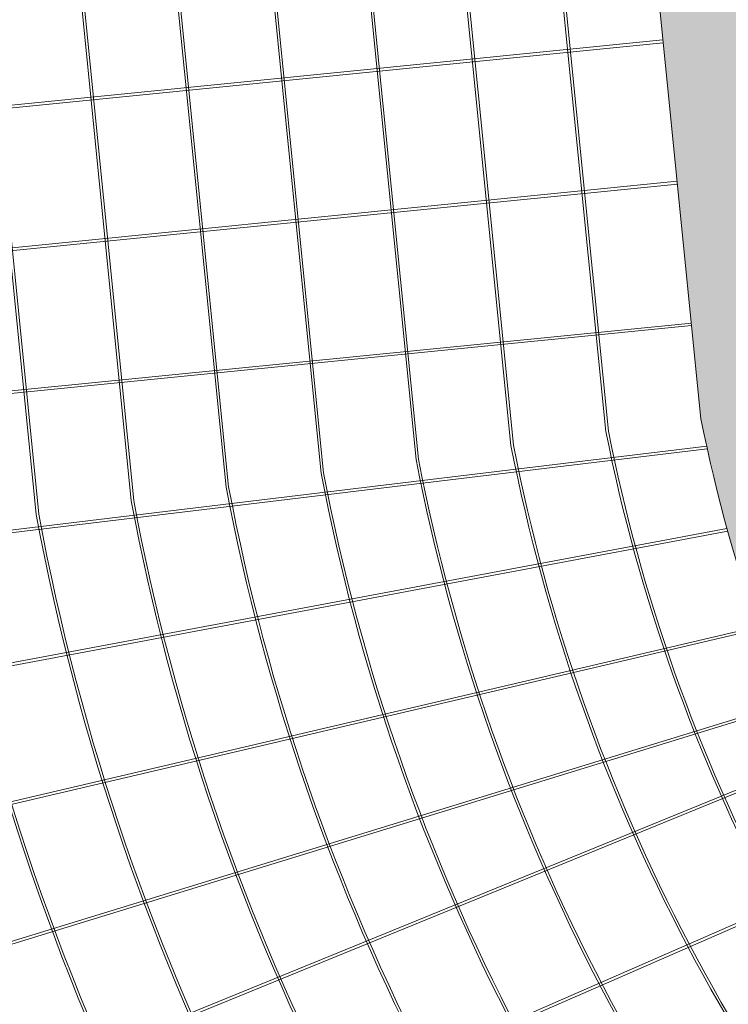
# Model space of a CAD drawing. Header units: metres. Extents: x 1285860 to 1560489, y -721344 to 834863.
# Tile 983 of 1056: x 1321721 to 1321731, y 790454 to 790468. Entities that reach past the tile are written whole.
import ezdxf

# ---------------------------------------------------------------- set-up
doc = ezdxf.new("R2010")
doc.units = ezdxf.units.M
doc.header["$LTSCALE"] = 0.2
doc.layers.get('0').update_dxf_attribs({"lineweight": 35})
for name, color, linetype, lineweight in [('!OIS-K-razm', 10, 'Continuous', 20), ('!OIS-K-s0.25', 10, 'Continuous', 20), ('!OIS-K-shtrih', 8, 'Continuous', 15)]:
    doc.layers.add(name, color=color, linetype=linetype, lineweight=lineweight)

# ---------------------------------------------------------------- blocks, each defined once
blk = doc.blocks.new('A$C5D72416D')
at = {"layer": '!OIS-K-s0.25'}
for points in [[(-3.410310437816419, 11.98381460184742, 0.4046972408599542), (-28.51220799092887, -14.25841302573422), (-25.86701789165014, -40.65195184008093, 0.1496443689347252), (-16.21274101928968, -59.32808102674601), (-15.57864827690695, -59.98584440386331), (-14.72289956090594, -60.81089530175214), (-13.84040660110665, -61.60235045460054), (-12.93207650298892, -62.36031806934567), (-11.99868461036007, -63.08479542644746), (-11.04089009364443, -63.77566045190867)], [(-3.339803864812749, 11.95063538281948, 0.4054506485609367), (-28.47644140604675, -14.25651989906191), (-25.8315621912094, -40.64695672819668, 0.1496350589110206), (-16.18707185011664, -59.30315894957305), (-15.55334507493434, -59.96054269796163), (-14.69853207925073, -60.78469144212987), (-13.81699450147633, -61.5752897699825), (-12.90963996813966, -62.3324433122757), (-11.97724472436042, -63.05614709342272), (-11.02046917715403, -63.74627712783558)], [(-1.061261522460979, 10.5892000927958, 0.4312152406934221), (-27.13510897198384, -14.18638078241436), (-24.50202597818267, -40.45911566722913, 0.149275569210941), (-15.2245103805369, -58.36854747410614), (-14.60447500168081, -59.01172872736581), (-13.78475151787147, -59.80204670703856), (-12.93904076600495, -60.56051409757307), (-12.06826991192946, -61.28713992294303), (-11.17324899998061, -61.98183460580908), (-10.25468480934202, -62.64440247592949), (-9.313193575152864, -63.27453511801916), (-8.34931296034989, -63.87180503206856)], [(-1.057650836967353, 10.55317290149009, 0.4312612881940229), (-27.09933776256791, -14.18453379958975), (-24.46657310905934, -40.45409230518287, 0.1492656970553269), (-15.19884295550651, -58.34362358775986), (-14.57917179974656, -58.98642702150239), (-13.76038403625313, -59.77584284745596), (-12.9156286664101, -60.53345341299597), (-12.0458333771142, -61.25926516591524), (-11.15180911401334, -61.95318627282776), (-10.23426389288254, -62.61501915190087), (-9.29381547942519, -63.24445384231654), (-8.331003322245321, -63.84106168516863)], [(-0.9221532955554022, 9.201187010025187, 0.4331048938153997), (-25.75782450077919, -14.11619897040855), (-23.13714629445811, -40.26515967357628, 0.1488840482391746), (-14.23634887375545, -57.40894220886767), (-13.63030172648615, -58.03761305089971), (-12.84660347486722, -58.79319811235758), (-12.03767493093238, -59.5186777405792), (-11.20446332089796, -60.21396177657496), (-10.34781338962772, -60.87887378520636), (-9.468479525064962, -61.51314449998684), (-8.567136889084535, -62.11640600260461), (-7.644391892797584, -62.68818617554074), (-6.700792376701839, -63.22790311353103), (-5.736837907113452, -63.73485926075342)], [(-0.9185372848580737, 9.165106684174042, 0.4331573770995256), (-25.72204826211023, -14.11440216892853), (-23.10169643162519, -40.26010631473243, 0.1488735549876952), (-14.21068330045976, -57.38401640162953), (-13.6049985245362, -58.01231134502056), (-12.82223599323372, -58.76699425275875), (-12.01426283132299, -59.49161705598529), (-11.18202678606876, -60.18608701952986), (-10.32637350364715, -60.85022545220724), (-9.44805860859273, -61.48376117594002), (-8.547758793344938, -62.08632472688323), (-7.62608225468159, -62.65744282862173), (-6.683578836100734, -63.19653282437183), (-5.72075028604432, -63.70289683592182)], [(-0.7828209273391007, 7.810937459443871, 0.435266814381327), (-24.38033786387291, -14.04803435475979), (-21.77238592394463, -40.07001318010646, 0.1484673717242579), (-13.24826085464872, -56.44926071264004), (-12.65612845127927, -57.06349737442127), (-11.90845543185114, -57.78434951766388), (-11.13630909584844, -58.47684138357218), (-10.34065672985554, -59.14078363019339), (-9.52237777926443, -59.7759129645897), (-8.682274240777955, -60.38188652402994), (-7.821080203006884, -60.9582768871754), (-6.939470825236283, -61.50456731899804), (-6.038071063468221, -62.02014698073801), (-5.117464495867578, -62.50430590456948), (-4.178202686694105, -62.95622960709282), (-3.220815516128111, -63.37499333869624), (-2.245822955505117, -63.75955605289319)], [(-0.7791985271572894, 7.77479337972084, 0.4353270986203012), (-24.34455612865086, -14.0462923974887), (-21.7369392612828, -40.06492789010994, 0.1484561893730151), (-13.2225972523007, -56.42433286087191), (-12.63082524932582, -57.03819566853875), (-11.88408795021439, -57.75814565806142), (-11.11289699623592, -58.44978069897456), (-10.31822019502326, -59.11290887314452), (-9.500937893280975, -59.74726463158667), (-8.661853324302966, -60.3525031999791), (-7.801702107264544, -60.92819561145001), (-6.921161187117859, -61.47382397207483), (-6.020857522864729, -61.98877669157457), (-5.101376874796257, -62.47234347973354), (-4.163273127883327, -62.92370998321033), (-3.207078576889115, -63.34195205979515), (-2.233315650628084, -63.7260297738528)], [(-0.6432180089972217, 6.417988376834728, 0.437760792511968), (-23.00262967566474, -13.98208036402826), (-20.40775272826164, -39.87359774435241, 0.1480227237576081), (-12.26025115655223, -55.48949797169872), (-11.68195517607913, -56.08938169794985), (-10.97030738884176, -56.77550092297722), (-10.23494326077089, -57.43500502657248), (-9.476850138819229, -58.06760548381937), (-8.696942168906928, -58.67295214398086), (-7.896068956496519, -59.250628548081), (-7.07502351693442, -59.8001477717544), (-6.234549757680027, -60.32094846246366), (-5.375349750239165, -60.81239084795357), (-4.498091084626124, -61.2737525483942), (-3.603414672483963, -61.70422408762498), (-2.691943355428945, -62.1029041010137), (-1.764291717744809, -62.46879430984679), (-0.8210775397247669, -62.80079443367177), (0.1370646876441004, -63.0976973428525), (1.109467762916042, -63.35818488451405), (2.095412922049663, -63.58082498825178), (3.094107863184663, -63.76407083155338)], [(-0.6395878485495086, 6.381766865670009, 0.4378306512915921), (-22.96684189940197, -13.98039868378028), (-20.37230948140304, -39.86847837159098, 0.1480107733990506), (-12.23458965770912, -55.46456793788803), (-11.65665197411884, -56.06407999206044), (-10.94593990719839, -56.74929706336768), (-10.21153116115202, -57.40794434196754), (-9.454413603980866, -58.03973072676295), (-8.675502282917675, -58.64430381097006), (-7.875648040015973, -59.22124522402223), (-7.055645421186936, -59.77006649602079), (-6.216240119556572, -60.29020511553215), (-5.358136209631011, -60.78102055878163), (-4.482003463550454, -61.24179012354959), (-3.588485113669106, -61.67170446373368), (-2.678206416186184, -62.06986282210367), (-1.751784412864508, -62.43526803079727), (-0.8098393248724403, -62.76682145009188), (0.146992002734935, -63.06331814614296), (1.118040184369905, -63.32344273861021), (2.102584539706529, -63.54576652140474), (3.099831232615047, -63.72874663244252)], [(-0.503284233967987, 5.021738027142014, 0.4406652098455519), (-21.62467723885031, -13.91856347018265), (-19.04325547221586, -39.67582591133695, 0.1475468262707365), (-11.27232516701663, -54.52964839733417), (-10.70778190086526, -55.11526602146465), (-10.03215934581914, -55.76665232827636), (-9.333577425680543, -56.39316866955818), (-8.613043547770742, -56.99442733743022), (-7.871506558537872, -57.5699913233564), (-7.109863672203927, -58.11937057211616), (-6.328966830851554, -58.642018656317), (-5.529628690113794, -59.1373296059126), (-4.712628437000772, -59.6046347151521), (-3.878717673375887, -60.04319919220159), (-3.028626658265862, -60.4522185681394), (-2.163071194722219, -60.83081486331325), (-1.282760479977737, -61.17803256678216), (-0.3884062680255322, -61.49283456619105), (0.5192663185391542, -61.7740982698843), (1.439505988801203, -62.02061226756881), (2.371520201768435, -62.23107401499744), (3.314457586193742, -62.40408916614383), (4.267387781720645, -62.53817333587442), (5.229239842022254, -62.63175341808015)], [(-0.4996445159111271, 4.985421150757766, 0.4407469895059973), (-21.58888278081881, -13.91694846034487), (-19.00781588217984, -39.67067005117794, 0.1475340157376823), (-11.24666591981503, -54.50471602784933), (-10.68247869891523, -55.08996431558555), (-10.0077918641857, -55.74044846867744), (-9.310165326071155, -56.36610798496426), (-8.590607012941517, -56.96655258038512), (-7.850066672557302, -57.54134299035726), (-7.089442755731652, -58.08998724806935), (-6.309588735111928, -58.61193738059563), (-5.5113190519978, -59.10658625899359), (-4.695414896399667, -59.57326442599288), (-3.86263005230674, -60.01123676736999), (-3.013697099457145, -60.4196989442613), (-2.149334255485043, -60.79777358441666), (-1.270253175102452, -61.14450628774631), (-0.3771680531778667, -61.45886158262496), (0.5291936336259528, -61.73971907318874), (1.448078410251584, -61.98587012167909), (2.37869181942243, -62.19601554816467), (3.320180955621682, -62.36876496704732), (4.271614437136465, -62.50263853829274), (5.231921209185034, -62.59606827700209)], [(-20.24645369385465, -13.85775167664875), (-17.67890397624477, -39.4765996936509, 0.1470358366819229), (-10.28448892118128, -53.56970572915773), (-9.733608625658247, -54.14115034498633), (-9.094011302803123, -54.75780373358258), (-8.432211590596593, -55.35133231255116), (-7.749236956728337, -55.92124919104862), (-7.0460709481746, -56.46703050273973), (-6.323658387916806, -56.98811259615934), (-5.582910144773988, -57.48388954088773), (-4.824707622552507, -57.95371074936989), (-4.049907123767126, -58.39687858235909), (-3.259344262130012, -58.81264583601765), (-2.453838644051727, -59.20021304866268), (-1.634199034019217, -59.55872562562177), (-0.8012292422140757, -59.88727082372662), (0.04426500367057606, -60.18487469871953), (0.9014679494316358, -60.45049919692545), (1.769544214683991, -60.68303965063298), (2.647627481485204, -60.88132304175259), (3.534807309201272, -61.04410750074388), (4.430114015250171, -61.17008362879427), (5.332472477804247, -61.25787548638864)], [(-0.3936152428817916, 3.927467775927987, 0.06613675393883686), (-4.629140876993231, 3.563471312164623, 0.374022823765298), (-20.21065179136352, -13.85621094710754), (-17.64346831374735, -39.47140464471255, 0.1470220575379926), (-10.25883209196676, -53.54477085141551), (-9.708305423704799, -54.1158486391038), (-9.06964382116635, -54.73159987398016), (-8.40879949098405, -55.32427162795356), (-7.726800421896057, -55.89337443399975), (-7.024631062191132, -56.43838216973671), (-6.303237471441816, -56.95872927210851), (-5.563532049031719, -57.45380826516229), (-4.806397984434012, -57.92296740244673), (-4.032693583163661, -58.36550829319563), (-3.243256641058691, -58.78068341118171), (-2.438909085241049, -59.16769342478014), (-1.62046209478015, -59.52568434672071), (-0.7887219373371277, -59.85374454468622), (0.05550321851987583, -60.15090171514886), (0.9113952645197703, -60.41612000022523), (1.778116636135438, -60.64829750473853), (2.654799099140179, -60.84626457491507), (3.540530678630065, -61.00878330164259), (4.43434067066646, -61.13454883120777)], [(-0.258247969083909, 2.576781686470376, 0.07054713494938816), (-4.399764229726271, 2.239997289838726, 0.3738040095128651), (-18.86792686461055, -13.79996603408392), (-16.31470930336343, -39.27580870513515, 0.1464852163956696), (-9.29674921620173, -52.60966291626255), (-8.759435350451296, -53.16703466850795), (-8.155863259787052, -53.74895513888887), (-7.530845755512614, -54.30949595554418), (-6.885430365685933, -54.84807104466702), (-6.220635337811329, -55.36406968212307), (-5.537453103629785, -55.85685462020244), (-4.836853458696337, -56.32576042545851), (-4.11978655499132, -56.77009189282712), (-3.387185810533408, -57.18912244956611), (-2.639970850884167, -57.58209247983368), (-1.87905062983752, -57.94820752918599), (-1.105326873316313, -58.28663638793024), (-0.319698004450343, -58.59650908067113), (0.4769362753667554, -58.87691483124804), (1.283669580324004, -59.12690012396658), (2.099582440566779, -59.34546703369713), (2.923734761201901, -59.53157206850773), (3.755157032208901, -59.68412583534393), (4.592840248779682, -59.80199392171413)], [(-0.2546341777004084, 2.540723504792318, 0.07067580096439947), (-4.393643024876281, 2.20470167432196, 0.37379849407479), (-18.8321165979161, -13.79850876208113), (-16.27927787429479, -39.27057141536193, 0.1464703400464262), (-9.271094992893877, -52.58472533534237), (-8.7341321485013, -53.14173296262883), (-8.131495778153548, -53.72275127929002), (-7.507433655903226, -54.28243527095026), (-6.862993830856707, -54.82019628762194), (-6.199195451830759, -55.33542134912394), (-5.517032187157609, -55.82747129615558), (-4.817475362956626, -56.2956791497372), (-4.10147691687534, -56.73934854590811), (-3.369972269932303, -57.15775216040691), (-2.62388322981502, -57.55013005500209), (-1.864121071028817, -57.91568790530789), (-1.091589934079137, -58.25359510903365), (-0.3071906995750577, -58.56298280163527), (0.4881744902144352, -58.84294184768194), (1.293596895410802, -59.09252092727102), (2.108154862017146, -59.31072488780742), (2.930906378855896, -59.49651360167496), (3.760880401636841, -59.64880163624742), (4.597066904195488, -59.76645912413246)], [(-17.48905765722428, -13.74559661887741), (-14.95068399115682, -39.07332784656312, 0.1458895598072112), (-8.309113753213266, -51.64951197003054), (-7.785262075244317, -52.1929189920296), (-7.217715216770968, -52.74010654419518), (-6.629479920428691, -53.26765959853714), (-6.0216237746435, -53.77489289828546), (-5.395199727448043, -54.26110886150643), (-4.751247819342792, -54.72559664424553), (-4.090796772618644, -55.16763131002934), (-3.414865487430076, -55.5864730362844), (-2.724464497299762, -55.98136631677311), (-2.020597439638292, -56.35153912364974), (-1.304262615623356, -56.6962020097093), (-0.576454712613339, -57.01454715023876), (0.1618332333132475, -57.30574733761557), (0.9096075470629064, -57.56895496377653), (1.665871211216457, -57.80330105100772), (2.429620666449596, -58.00789441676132), (3.199842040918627, -58.18182109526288), (3.975506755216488, -58.32414416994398), (4.755566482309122, -58.43390421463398)], [(-17.45323790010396, -13.74423404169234), (-14.91525714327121, -39.06804484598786, 0.1458734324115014), (-8.283462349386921, -51.62457146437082), (-7.759958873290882, -52.16761728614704), (-7.19334773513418, -52.71390268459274), (-6.606067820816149, -53.24059891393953), (-5.999187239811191, -53.74701814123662), (-5.373759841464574, -54.2324605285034), (-4.730826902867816, -54.6962133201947), (-4.071418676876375, -55.13755003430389), (-3.396555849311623, -55.5557296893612), (-2.707250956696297, -55.94999602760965), (-2.004509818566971, -56.3195766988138), (-1.289333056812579, -56.66368238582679), (-0.5627177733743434, -56.98150587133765), (0.1743405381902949, -57.27222105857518), (0.9208457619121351, -57.53498198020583), (1.675798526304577, -57.76892185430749), (2.438193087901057, -57.97315227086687), (3.207013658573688, -58.14676262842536), (3.98123012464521, -58.28881997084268), (4.759793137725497, -58.39836941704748)]]:
    blk.add_lwpolyline(points, format="xyb", dxfattribs=at)
for points in [[(-14.12977551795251, -33.4516616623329), (-26.55484377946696, -34.69433561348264)], [(-14.12578665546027, -33.4914622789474), (-26.55086310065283, -34.73413704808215)], [(-13.92634353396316, -35.48149307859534), (-26.35182915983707, -36.72420877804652)], [(-13.92235467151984, -35.52129369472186), (-26.34784848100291, -36.76401021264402)], [(-13.72199069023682, -37.52051277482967), (-26.14905280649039, -38.7541056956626)], [(-13.71865349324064, -37.55381111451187), (-26.14509178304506, -38.79390909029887)], [(-13.50190338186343, -39.28450835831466), (-25.93662039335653, -40.78293545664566)], [(-13.49307262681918, -39.32458806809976), (-25.93183490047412, -40.82264816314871)], [(-13.21028059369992, -40.46653167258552), (-25.64514481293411, -42.80156460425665)], [(-13.19912653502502, -40.50704369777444), (-25.63776530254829, -42.84087799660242)], [(-12.77482731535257, -41.8782445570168), (-25.22549938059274, -44.7974342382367)], [(-12.76174293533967, -41.91626151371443), (-25.21636857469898, -44.83637815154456)], [(-12.36548129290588, -42.98037555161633), (-24.68853352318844, -46.76508708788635)], [(-12.35124040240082, -43.01588164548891), (-24.67678710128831, -46.80332347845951)], [(-12.02183617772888, -43.79449210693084), (-24.0144750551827, -48.68868227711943)], [(-12.00555190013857, -43.83104919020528), (-23.99936119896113, -48.72571700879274)], [(-11.26224099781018, -45.34719599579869), (-23.2200248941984, -50.56754324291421)], [(-11.24326222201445, -45.38255617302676), (-23.20402092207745, -50.60420211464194)]]:
    blk.add_lwpolyline(points, dxfattribs=at)
blk = doc.blocks.new('A$C2A6735DF')
h = blk.add_hatch(color=9)
h.dxf.hatch_style = 1
edge = h.paths.add_edge_path()
edge.add_line((-3.75616646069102, 37.47879041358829), (-6.096329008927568, 37.24425670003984))
edge.add_arc((-4.895351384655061, 25.2609779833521), 12.04331001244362, 95.72313671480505, 185.72313670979)
edge.add_line((-16.87863010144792, 24.06000036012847), (-14.35567466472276, -1.113888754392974))
edge.add_arc((-4.934015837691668, -0.1696396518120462), 9.468857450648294, 185.7231360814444, 275.724024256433)
edge.add_line((-3.98962068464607, -9.59128384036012), (0.9120158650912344, -9.100036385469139))
edge.add_line((0.9120158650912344, -9.100036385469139), (12.33361102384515, -8.0899460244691))
edge.add_line((12.33361102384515, -8.0899460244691), (17.21925998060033, -7.693694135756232))
edge.add_line((17.21925998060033, -7.693694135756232), (22.12042921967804, -7.314101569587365))
edge.add_line((22.12042921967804, -7.314101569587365), (26.37011551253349, -7.006048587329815))
edge.add_line((26.37011551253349, -7.006048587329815), (24.53465005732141, -7.729797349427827))
edge.add_line((24.53465005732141, -7.729797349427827), (23.9332253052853, -8.074761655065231))
edge.add_line((23.9332253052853, -8.074761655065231), (23.34149721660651, -8.435358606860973))
edge.add_line((23.34149721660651, -8.435358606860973), (22.75983873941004, -8.812189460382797))
edge.add_line((22.75983873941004, -8.812189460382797), (22.18862282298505, -9.205855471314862))
edge.add_line((22.18862282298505, -9.205855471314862), (21.62822241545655, -9.616957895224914))
edge.add_line((21.62822241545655, -9.616957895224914), (21.07865586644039, -10.04559223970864))
edge.add_line((21.07865586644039, -10.04559223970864), (20.5384283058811, -10.4896957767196))
edge.add_line((20.5384283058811, -10.4896957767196), (20.00564128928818, -10.9466301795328))
edge.add_line((20.00564128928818, -10.9466301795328), (19.47839636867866, -11.41375711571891))
edge.add_line((19.47839636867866, -11.41375711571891), (18.95479509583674, -11.8884382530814))
edge.add_line((18.95479509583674, -11.8884382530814), (18.43293902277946, -12.36803525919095))
edge.add_line((18.43293902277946, -12.36803525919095), (17.91092970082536, -12.84990980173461))
edge.add_line((17.91092970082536, -12.84990980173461), (17.38686868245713, -13.33142354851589))
edge.add_line((17.38686868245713, -13.33142354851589), (16.85885751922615, -13.8099381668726))
edge.add_line((16.85885751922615, -13.8099381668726), (16.32499776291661, -14.28281532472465))
edge.add_line((16.32499776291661, -14.28281532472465), (15.78339096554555, -14.74741668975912))
edge.add_line((15.78339096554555, -14.74741668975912), (15.23213867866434, -15.20110392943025))
edge.add_line((15.23213867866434, -15.20110392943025), (14.66934245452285, -15.64123871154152))
edge.add_line((14.66934245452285, -15.64123871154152), (14.09310384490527, -16.06518270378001))
edge.add_line((14.09310384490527, -16.06518270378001), (13.5017743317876, -16.47046483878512))
edge.add_line((13.5017743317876, -16.47046483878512), (12.89547828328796, -16.8558005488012))
edge.add_line((12.89547828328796, -16.8558005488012), (12.27510652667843, -17.22041821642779))
edge.add_line((12.27510652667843, -17.22041821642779), (11.64155294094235, -17.56354826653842))
edge.add_line((11.64155294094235, -17.56354826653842), (10.99571140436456, -17.88442112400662))
edge.add_line((10.99571140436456, -17.88442112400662), (10.33847579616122, -18.18226721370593))
edge.add_line((10.33847579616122, -18.18226721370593), (9.670739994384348, -18.45631696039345))
edge.add_line((9.670739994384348, -18.45631696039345), (8.993397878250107, -18.70580078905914))
edge.add_line((8.993397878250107, -18.70580078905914), (8.307343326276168, -18.92994912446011))
edge.add_line((8.307343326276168, -18.92994912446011), (7.613470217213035, -19.1279923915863))
edge.add_line((7.613470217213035, -19.1279923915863), (6.912672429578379, -19.29916101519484))
edge.add_line((6.912672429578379, -19.29916101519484), (6.205843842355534, -19.44268542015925))
edge.add_line((6.205843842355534, -19.44268542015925), (5.493878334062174, -19.55779603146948))
edge.add_line((5.493878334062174, -19.55779603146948), (4.77766978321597, -19.64372327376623))
edge.add_line((4.77766978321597, -19.64372327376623), (4.058112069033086, -19.69969757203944))
edge.add_line((4.058112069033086, -19.69969757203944), (3.336099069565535, -19.72494935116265))
edge.add_line((3.336099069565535, -19.72494935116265), (2.612524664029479, -19.71870903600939))
edge.add_line((2.612524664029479, -19.71870903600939), (1.888291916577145, -19.68028071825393))
edge.add_line((1.888291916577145, -19.68028071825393), (1.164414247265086, -19.6098535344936))
edge.add_line((1.164414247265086, -19.6098535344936), (0.4419780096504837, -19.50820153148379))
edge.add_line((0.4419780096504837, -19.50820153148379), (-0.2779291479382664, -19.37610914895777))
edge.add_line((-0.2779291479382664, -19.37610914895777), (-0.9942195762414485, -19.21436082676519))
edge.add_line((-0.9942195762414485, -19.21436082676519), (-1.705805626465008, -19.02374100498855))
edge.add_line((-1.705805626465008, -19.02374100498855), (-2.411599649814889, -18.8050341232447))
edge.add_line((-2.411599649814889, -18.8050341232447), (-3.110513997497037, -18.5590246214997))
edge.add_line((-3.110513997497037, -18.5590246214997), (-3.801461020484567, -18.28649693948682))
edge.add_line((-3.801461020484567, -18.28649693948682), (-4.483353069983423, -17.98823551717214))
edge.add_line((-4.483353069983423, -17.98823551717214), (-5.15510249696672, -17.66502479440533))
edge.add_line((-5.15510249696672, -17.66502479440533), (-5.815621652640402, -17.31764921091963))
edge.add_line((-5.815621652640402, -17.31764921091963), (-6.463822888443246, -16.94689320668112))
edge.add_line((-6.463822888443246, -16.94689320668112), (-7.098618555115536, -16.55354122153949))
edge.add_line((-7.098618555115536, -16.55354122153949), (-7.718921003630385, -16.13837769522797))
edge.add_line((-7.718921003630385, -16.13837769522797), (-8.3236425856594, -15.70218706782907))
edge.add_line((-8.3236425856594, -15.70218706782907), (-8.911695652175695, -15.24575377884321))
edge.add_line((-8.911695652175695, -15.24575377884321), (-9.481992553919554, -14.7698622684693))
edge.add_line((-9.481992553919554, -14.7698622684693), (-10.03344564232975, -14.27529697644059))
edge.add_line((-10.03344564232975, -14.27529697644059), (-10.56496726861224, -13.76284234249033))
edge.add_line((-10.56496726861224, -13.76284234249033), (-11.07546978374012, -13.23328280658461))
edge.add_arc((5.708402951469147, 3.233468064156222), 23.51281072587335, 191.3976182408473, 224.4535683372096, ccw=False)
edge.add_line((-17.34072081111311, -1.413053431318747), (-19.86367624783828, 23.7608356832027))
edge.add_arc((-6.159152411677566, 23.35173843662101), 13.7106285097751, 96.37454471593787, 178.2901567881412, ccw=False)
edge.add_arc((-4.895351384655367, 25.26097798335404), 12.04331001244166, 95.72313671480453, 103.37576708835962, ccw=False)
edge.add_line((-6.096329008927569, 37.24425670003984), (-3.756166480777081, 37.47879041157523))
at = {"layer": '!OIS-K-s0.25'}
for points in [[(-19.86367624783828, 23.76083568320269), (-17.34072081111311, -1.413053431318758, 0.1452423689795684), (-11.07546978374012, -13.23328280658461), (-10.56496726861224, -13.76284234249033), (-10.03344564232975, -14.27529697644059), (-9.481992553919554, -14.7698622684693), (-8.911695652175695, -15.24575377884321), (-8.3236425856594, -15.70218706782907), (-7.718921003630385, -16.13837769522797), (-7.098618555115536, -16.55354122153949), (-6.463822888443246, -16.94689320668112), (-5.815621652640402, -17.31764921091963), (-5.15510249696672, -17.66502479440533), (-4.483353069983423, -17.98823551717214), (-3.801461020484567, -18.28649693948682), (-3.110513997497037, -18.5590246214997), (-2.411599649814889, -18.8050341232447), (-1.705805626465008, -19.02374100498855), (-0.9942195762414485, -19.21436082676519), (-0.2779291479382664, -19.37610914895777), (0.4419780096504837, -19.50820153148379), (1.164414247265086, -19.6098535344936)], [(1.164414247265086, -19.6098535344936), (0.4419780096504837, -19.50820153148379), (-0.2779291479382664, -19.37610914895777), (-0.9942195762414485, -19.21436082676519), (-1.705805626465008, -19.02374100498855), (-2.411599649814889, -18.8050341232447), (-3.110513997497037, -18.5590246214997), (-3.801461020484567, -18.28649693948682), (-4.483353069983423, -17.98823551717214), (-5.15510249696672, -17.66502479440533), (-5.815621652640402, -17.31764921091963), (-6.463822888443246, -16.94689320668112), (-7.098618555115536, -16.55354122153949), (-7.718921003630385, -16.13837769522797), (-8.3236425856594, -15.70218706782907), (-8.911695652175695, -15.24575377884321), (-9.481992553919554, -14.7698622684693), (-10.03344564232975, -14.27529697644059), (-10.56496726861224, -13.76284234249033), (-11.07546978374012, -13.23328280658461, -0.1452423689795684), (-17.34072081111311, -1.413053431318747), (-19.86367624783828, 23.7608356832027, -0.3734650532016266)]]:
    blk.add_lwpolyline(points, format="xyb", dxfattribs=at)
blk.add_blockref('A$C5D72416D', (-3.756166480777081, 37.47879041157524))
blk = doc.blocks.new('A$C2EE6795B')
blk.add_wipeout([(1321774.1403744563, 790456.7017870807), (1321775.0301546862, 790455.3198372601), (1321776.1661231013, 790450.8496041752), (1321777.1330408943, 790447.3052939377), (1321778.1850567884, 790443.8149700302), (1321781.2042507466, 790439.4711735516), (1321779.0050014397, 790437.6275999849), (1321776.721395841, 790435.5258955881), (1321774.775421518, 790433.8609004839), (1321772.6673716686, 790432.2679639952), (1321769.6171878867, 790430.318172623), (1321766.8609490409, 790428.8676975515), (1321763.5916633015, 790427.4929133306), (1321759.179697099, 790426.2167495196), (1321756.2292912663, 790425.7434739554), (1321752.7576899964, 790425.4812753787), (1321748.4740384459, 790425.6016345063), (1321744.4368955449, 790426.0554026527), (1321740.773680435, 790426.8171137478), (1321737.633849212, 790427.7702004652), (1321733.9350229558, 790429.380976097), (1321730.8873119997, 790431.1169906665), (1321728.7753780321, 790432.5408343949), (1321726.4923279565, 790434.3158686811), (1321723.990023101, 790436.5956554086), (1321722.1013631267, 790438.4191382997), (1321719.9453938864, 790441.3369909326), (1321718.179366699, 790444.0335355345), (1321716.147900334, 790447.9533981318), (1321714.714086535, 790451.3613887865), (1321713.6799449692, 790454.8384634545), (1321713.2851803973, 790456.5928573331), (1321712.8097873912, 790459.6008532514), (1321712.4782364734, 790462.7812722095), (1321712.194991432, 790465.6142676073), (1321710.8909723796, 790478.6263462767), (1321710.1581723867, 790480.5366240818), (1321709.1482352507, 790483.1001926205), (1321708.326301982, 790485.4962269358), (1321707.9225062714, 790487.322932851), (1321707.6425735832, 790489.4131504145), (1321707.438526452, 790491.2291642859), (1321707.3502963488, 790493.0423058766), (1321707.28675948, 790494.9160032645), (1321707.590750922, 790496.9479677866), (1321708.2813160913, 790500.1315533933), (1321709.009813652, 790502.6154339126), (1321709.8542149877, 790504.9497828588), (1321710.9117527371, 790507.3766863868), (1321712.3217756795, 790510.1048986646), (1321714.5449880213, 790512.8469715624), (1321716.250799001, 790514.5045218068), (1321718.746817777, 790516.453880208), (1321721.4520489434, 790518.0539226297), (1321724.2803985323, 790519.2564484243), (1321726.981981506, 790520.0218183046), (1321730.1337417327, 790520.4846546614), (1321731.8896690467, 790520.582247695), (1321733.8643290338, 790520.5176465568), (1321735.5897554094, 790520.2793144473), (1321736.9923603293, 790520.0107674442), (1321739.8027100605, 790519.2145210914), (1321742.3419373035, 790518.176746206), (1321745.2568943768, 790516.5755563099), (1321742.9228624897, 790512.0693465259), (1321745.0212701, 790491.1315686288), (1321739.7309948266, 790490.6013713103), (1321738.9552129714, 790490.3513736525), (1321738.3812685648, 790489.845698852), (1321738.1204668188, 790489.3818215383), (1321738.0059127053, 790488.94884727), (1321737.99583382, 790488.4796713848), (1321735.0454824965, 790488.1839824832), (1321737.5697395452, 790462.9971059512), (1321742.125597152, 790463.4668182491), (1321742.209142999, 790463.2804205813), (1321742.3276291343, 790463.1987548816), (1321742.4794530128, 790463.1774291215), (1321747.7697283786, 790463.7076264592), (1321748.6817442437, 790454.6075900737), (1321749.50756337, 790454.6806229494), (1321750.8594904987, 790454.800183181), (1321756.652754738, 790455.3125214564), (1321761.078959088, 790455.6968083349), (1321768.864433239, 790456.314083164)]).dxf.layer = '!OIS-K-s0.25'
blk.add_blockref('A$C2A6735DF', (1321747.769728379, 790463.7076264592))
blk = doc.blocks.new('A$C3F141BD5')
at = {"layer": '!OIS-K-shtrih'}
h = blk.add_hatch(dxfattribs=at)
h.set_pattern_fill('GRAVEL', color=256, scale=0.1)
h.set_pattern_definition([(228.0127875, (1.8288, 2.54), (-20.32000000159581, -22.85999999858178), [0.34172144, -33.830483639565]), (184.969741, (1.6002, 2.286), (30.47999998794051, 2.540000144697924), [0.5864047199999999, -58.05404889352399]), (132.5104471, (1.016, 2.2352), (25.40000001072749, -27.93999999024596), [0.41348152, -40.9347227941]), (267.273689, (0.0254, 1.6002), (2.540000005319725, 50.79999999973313), [0.53400452, -52.866437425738]), (292.83365418, (0, 1.0668), (-12.70000000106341, 30.47999999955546), [0.5236337, -51.839807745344]), (357.2736889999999, (0.2032, 0.5842), (-50.79999999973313, 2.540000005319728), [0.53400452, -52.866437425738]), (37.69424047, (0.7366000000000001, 0.5588), (-33.01999999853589, -25.40000000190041), [0.70619366, -69.91311531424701]), (72.25532837, (1.2954, 0.9906000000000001), (17.78000000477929, 55.87999999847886), [0.66671952, -66.005256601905]), (121.42956562, (1.4986, 1.6256), (-20.32000000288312, 33.01999999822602), [0.535813, -53.04554569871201]), (175.2363583, (1.2192, 2.0828), (27.93999999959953, -2.540000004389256), [0.6117132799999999, -29.97393695]), (222.3974378, (0.6096, 2.1336), (-30.47999999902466, -27.94000000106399), [0.7910779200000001, -78.31677251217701]), (138.81407483, (2.54, 1.5748), (-17.77999999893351, 15.24000000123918), [0.27000454, -26.730565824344]), (171.4692344, (2.3368, 1.7526), (33.02000000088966, -5.079999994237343), [0.51368198, -50.85463899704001]), (225, (1.8288, 1.8288), (-3.552713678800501e-16, -2.540000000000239), [0.35920934, -3.232893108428]), (203.19859051, (1.651, 2.1336), (12.70000000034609, 5.079999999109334), [0.19344132, -19.15062236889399]), (291.80140949, (1.4732, 2.0574), (-2.540000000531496, 7.619999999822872), [0.27356562, -13.40475299]), (30.96375653, (1.5748, 1.8034), (7.620000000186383, 5.079999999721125), [0.4443196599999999, -14.36629815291]), (161.56505118, (1.9558, 2.032), (5.080000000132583, -2.539999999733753), [0.32128714, -7.710898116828]), (16.389540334, (0, 2.0574), (25.40000000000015, 7.620000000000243), [0.450088, -44.55882667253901]), (70.34617594, (0.4318000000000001, 2.1844), (-10.16000000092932, -27.93999999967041), [0.37759894, -37.3822156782]), (293.19859051, (1.9558, 2.54), (-5.079999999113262, 12.70000000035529), [0.3868801, -18.95718358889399]), (343.6104596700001, (2.1082, 2.1844), (-25.40000000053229, 7.619999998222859), [0.450088, -44.55882667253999]), (339.44395478, (0, 0.4826000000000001), (-12.69999999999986, 5.080000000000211), [0.4340351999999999, -21.267734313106]), (294.7751406, (0.4064, 0.3302), (-12.70000001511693, 27.93999999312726), [0.36367212, -36.00359338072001]), (66.80140949, (1.9812, 0), (5.079999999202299, 12.7000000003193), [0.3868801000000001, -18.957183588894]), (17.35402464, (2.1336, 0.3556), (-33.01999999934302, -10.16000000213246), [0.4257827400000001, -42.1523759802]), (69.44395478, (0.7366000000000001, 0), (-5.080000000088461, -12.69999999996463), [0.2170176, -21.48475191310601]), (101.309932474, (1.8288, 0), (-2.5400000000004, 10.16000000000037), [0.1295146, -12.821994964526]), (165.963756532, (1.8034, 0.127), (7.619999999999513, -2.539999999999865), [0.5236337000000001, -9.949054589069]), (186.00900596, (1.2954, 0.254), (25.39999999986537, 2.540000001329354), [0.4852669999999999, -48.041364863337]), (303.69006753, (1.5748, 1.5748), (-2.540000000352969, 5.079999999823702), [0.36632388, -8.79177635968]), (353.15722659, (1.778, 1.27), (43.18000000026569, -5.079999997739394), [0.6395567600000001, -63.316009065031]), (60.9453959, (2.413, 1.1938), (-10.16000000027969, -17.77999999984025), [0.26150824, -25.88939231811]), (90, (2.54, 1.4224), (-2.54, 2.54), [0.1524, -2.3876]), (120.25643716, (1.2446, 0.3302), (10.15999999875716, -17.7800000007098), [0.3528669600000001, -34.9339407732]), (48.01278749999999, (1.0668, 0.635), (20.32000000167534, 22.8599999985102), [0.6834428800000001, -33.488762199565]), (0, (1.524, 1.143), (2.54, 2.54), [0.6604000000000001, -1.8796]), (325.3048465, (2.1844, 1.143), (25.40000000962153, -17.77999998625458), [0.40160956, -39.75931672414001]), (254.0546040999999, (2.5146, 0.9144000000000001), (-2.539999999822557, -10.16000000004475), [0.36982908, -18.121650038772]), (207.64597536, (2.413, 0.5588), (-48.26000000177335, -25.39999999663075), [0.6021450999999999, -59.612464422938]), (175.42607874, (1.8796, 0.2794), (-33.01999999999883, 2.539999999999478), [0.6370294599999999, -63.06584645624])])
edge = h.paths.add_edge_path()
edge.add_line((1321690.355063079, 790473.9594238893), (1321689.569140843, 790478.0019663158))
edge.add_line((1321689.569140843, 790478.0019663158), (1321688.450489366, 790482.546033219))
edge.add_line((1321688.450489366, 790482.546033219), (1321687.800269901, 790486.768191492))
edge.add_line((1321687.800269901, 790486.768191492), (1321687.336977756, 790491.9559473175))
edge.add_line((1321687.336977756, 790491.9559473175), (1321687.63299891, 790499.3903409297))
edge.add_line((1321687.63299891, 790499.3903409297), (1321689.640619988, 790507.8379262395))
edge.add_line((1321689.640619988, 790507.8379262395), (1321693.002144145, 790516.6104667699))
edge.add_line((1321693.002144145, 790516.6104667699), (1321701.310647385, 790528.1769493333))
edge.add_line((1321701.310647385, 790528.1769493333), (1321709.236303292, 790534.302337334))
edge.add_line((1321709.236303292, 790534.302337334), (1321720.30808191, 790539.1490737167))
edge.add_line((1321720.30808191, 790539.1490737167), (1321730.889385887, 790540.8371903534))
edge.add_line((1321730.889385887, 790540.8371903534), (1321731.005016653, 790545.8986157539))
edge.add_line((1321731.005016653, 790545.8986157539), (1321718.894513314, 790543.9665342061))
edge.add_line((1321718.894513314, 790543.9665342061), (1321706.676788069, 790538.6181529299))
edge.add_line((1321706.676788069, 790538.6181529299), (1321697.690118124, 790531.672754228))
edge.add_line((1321697.690118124, 790531.672754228), (1321688.582099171, 790518.9932451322))
edge.add_line((1321688.582099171, 790518.9932451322), (1321684.872020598, 790509.3110851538))
edge.add_line((1321684.872020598, 790509.3110851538), (1321682.676174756, 790500.0714954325))
edge.add_line((1321682.676174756, 790500.0714954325), (1321682.348136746, 790491.8330176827))
edge.add_line((1321682.348136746, 790491.8330176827), (1321682.854131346, 790486.1670972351))
edge.add_line((1321682.854131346, 790486.1670972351), (1321683.57500172, 790481.4861718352))
edge.add_line((1321683.57500172, 790481.4861718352), (1321684.79674128, 790476.4379535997))
edge.add_line((1321684.79674128, 790476.4379535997), (1321685.455703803, 790472.7973602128))
edge.add_line((1321685.455703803, 790472.7973602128), (1321688.405918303, 790453.4301883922))
edge.add_line((1321688.405918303, 790453.4301883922), (1321690.562990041, 790444.6234456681))
edge.add_line((1321690.562990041, 790444.6234456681), (1321693.558544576, 790437.2352300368))
edge.add_line((1321693.558544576, 790437.2352300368), (1321696.172649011, 790432.0740409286))
edge.add_line((1321696.172649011, 790432.0740409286), (1321701.733336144, 790423.9690994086))
edge.add_line((1321701.733336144, 790423.9690994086), (1321701.926397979, 790423.7525308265))
edge.add_line((1321701.926397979, 790423.7525308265), (1321702.547845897, 790423.8601358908))
edge.add_line((1321702.547845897, 790423.8601358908), (1321703.727844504, 790423.7423430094))
edge.add_line((1321703.727844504, 790423.7423430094), (1321705.1203899, 790423.6825846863))
edge.add_line((1321705.1203899, 790423.6825846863), (1321705.807068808, 790423.7238361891))
edge.add_line((1321705.807068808, 790423.7238361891), (1321707.597216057, 790423.6753719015))
edge.add_line((1321707.597216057, 790423.6753719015), (1321709.148517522, 790423.7598367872))
edge.add_line((1321709.148517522, 790423.7598367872), (1321711.440393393, 790423.8896481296))
edge.add_line((1321711.440393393, 790423.8896481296), (1321712.198141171, 790423.9941723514))
edge.add_line((1321712.198141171, 790423.9941723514), (1321713.145167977, 790423.7686291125))
edge.add_line((1321713.145167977, 790423.7686291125), (1321717.47045907, 790422.0039324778))
edge.add_line((1321717.47045907, 790422.0039324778), (1321719.083489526, 790421.3577062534))
edge.add_line((1321719.083489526, 790421.3577062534), (1321719.809883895, 790421.0666918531))
edge.add_line((1321719.809883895, 790421.0666918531), (1321721.780660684, 790421.3198383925))
edge.add_line((1321721.780660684, 790421.3198383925), (1321725.913099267, 790421.8506506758))
edge.add_line((1321725.913099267, 790421.8506506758), (1321729.414602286, 790422.3004192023))
edge.add_line((1321729.414602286, 790422.3004192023), (1321731.839801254, 790422.6119363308))
edge.add_line((1321731.839801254, 790422.6119363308), (1321733.29715856, 790422.7991340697))
edge.add_line((1321733.29715856, 790422.7991340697), (1321735.099755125, 790423.0306778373))
edge.add_line((1321735.099755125, 790423.0306778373), (1321736.167135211, 790423.1677829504))
edge.add_line((1321736.167135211, 790423.1677829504), (1321737.791401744, 790423.3764202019))
edge.add_line((1321737.791401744, 790423.3764202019), (1321739.035129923, 790423.5361772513))
edge.add_line((1321739.035129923, 790423.5361772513), (1321740.658342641, 790423.7446791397))
edge.add_line((1321740.658342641, 790423.7446791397), (1321751.727779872, 790425.1665498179))
edge.add_arc((1321749.970915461, 790465.0353525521), 39.90749308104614, 272.5231717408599, 283.669928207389)
edge.add_arc((1321753.2642881, 790454.2393978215), 28.64638114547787, 276.3159480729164, 282.3723614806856, ccw=False)
edge.add_line((1321756.415704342, 790425.7668895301), (1321755.312955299, 790425.6801614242))
edge.add_line((1321755.312955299, 790425.6801614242), (1321753.372160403, 790425.5105302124))
edge.add_line((1321753.372160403, 790425.5105302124), (1321751.429853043, 790425.5203022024))
edge.add_line((1321751.429853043, 790425.5203022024), (1321750.075790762, 790425.5540976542))
edge.add_line((1321750.075790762, 790425.5540976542), (1321748.638226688, 790425.5899771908))
edge.add_line((1321748.638226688, 790425.5899771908), (1321745.755254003, 790425.8690646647))
edge.add_line((1321745.755254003, 790425.8690646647), (1321743.539645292, 790426.2076089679))
edge.add_line((1321743.539645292, 790426.2076089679), (1321740.205788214, 790427.0095728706))
edge.add_line((1321740.205788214, 790427.0095728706), (1321736.831029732, 790426.5760846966))
edge.add_line((1321736.831029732, 790426.5760846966), (1321734.930908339, 790426.3320138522))
edge.add_line((1321734.930908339, 790426.3320138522), (1321732.275279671, 790425.9908979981))
edge.add_line((1321732.275279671, 790425.9908979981), (1321728.835723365, 790425.5490865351))
edge.add_line((1321728.835723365, 790425.5490865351), (1321725.964079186, 790425.1802234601))
edge.add_line((1321725.964079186, 790425.1802234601), (1321722.924805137, 790424.7898283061))
edge.add_line((1321722.924805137, 790424.7898283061), (1321720.787868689, 790424.5153385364))
edge.add_line((1321720.787868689, 790424.5153385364), (1321720.409290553, 790424.6670077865))
edge.add_line((1321720.409290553, 790424.6670077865), (1321718.80673615, 790425.3090370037))
edge.add_line((1321718.80673615, 790425.3090370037), (1321714.237930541, 790427.173086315))
edge.add_line((1321714.237930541, 790427.173086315), (1321712.373498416, 790427.6171181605))
edge.add_line((1321712.373498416, 790427.6171181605), (1321711.095463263, 790427.4408251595))
edge.add_line((1321711.095463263, 790427.4408251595), (1321708.950808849, 790427.3193524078))
edge.add_line((1321708.950808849, 790427.3193524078), (1321707.54846522, 790427.2429979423))
edge.add_line((1321707.54846522, 790427.2429979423), (1321705.748308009, 790427.2917332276))
edge.add_line((1321705.748308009, 790427.2917332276), (1321705.503220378, 790427.2770098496))
edge.add_line((1321705.503220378, 790427.2770098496), (1321700.466008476, 790434.6189636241))
edge.add_line((1321700.466008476, 790434.6189636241), (1321698.095342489, 790439.299517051))
edge.add_line((1321698.095342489, 790439.299517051), (1321695.313970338, 790446.159474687))
edge.add_line((1321695.313970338, 790446.159474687), (1321693.323728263, 790454.2850968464))
edge.add_line((1321693.323728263, 790454.2850968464), (1321690.355063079, 790473.9594238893))
blk = doc.blocks.new('A$C34AE49BA')
at = {"layer": '!OIS-K-razm'}
blk.add_blockref('A$C2EE6795B', (0, 0), dxfattribs=at)
blk.add_blockref('A$C3F141BD5', (1.410022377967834e-06, -2.831220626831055e-06, 1.441619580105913e-05), dxfattribs=at)

msp = doc.modelspace()

# ---------------------------------------------------------------- linework, layer by layer
msp.add_circle((1321849.481640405, 790222.5455960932), 1218.470734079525)

# ---------------------------------------------------------------- next in the draw order: block references
msp.add_blockref('A$C34AE49BA', (0, 0))

doc.saveas('drawing.dxf')
